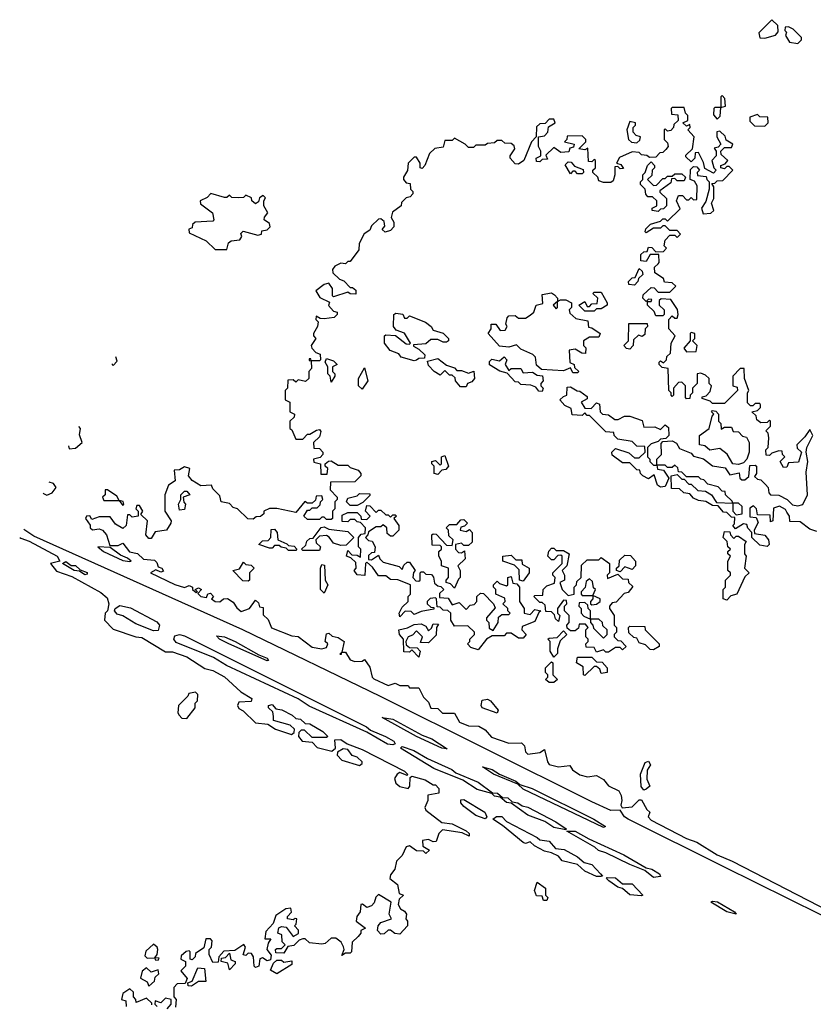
# Model space of a CAD drawing. Extents: x 2106670 to 2323771, y 35271 to 224896.
# Tile 371 of 419: x 2243010 to 2246360, y 201604 to 205760. Entities that reach past the tile are written whole.
import ezdxf

# ---------------------------------------------------------------- set-up
doc = ezdxf.new("R2010")
doc.units = 0

msp = doc.modelspace()

# ---------------------------------------------------------------- linework, layer by layer
at = {"layer": '0CON20XD'}
for points in [[(2246155, 205682), (2246200, 205695), (2246211.7, 205708.3), (2246210, 205735), (2246185, 205760), (2246130, 205705), (2246135, 205683.3), (2246155, 205682)], [(2246295, 205660), (2246310, 205675), (2246310, 205685), (2246275, 205720), (2246255, 205730), (2246241.7, 205728.3), (2246240, 205715), (2246247.5, 205707.5), (2246243, 205693), (2246260, 205665), (2246295, 205660)], [(2245955, 205340), (2245967, 205353), (2245970, 205390), (2245990, 205395), (2245987, 205427), (2245975, 205440), (2245970, 205435), (2245970, 205390), (2245945, 205390), (2245940, 205385), (2245938.3, 205358.3), (2245955, 205340)], [(2246330.7, 203850.7), (2246337.5, 203895), (2246330, 203935), (2246332.5, 203955), (2246358.8, 204005), (2246345, 204030), (2246325, 204000), (2246290, 203965), (2246291.7, 203951.7), (2246310, 203935), (2246298.3, 203891.7), (2246255, 203890), (2246248.3, 203871.7), (2246235, 203870), (2246220, 203895), (2246240, 203915), (2246230, 203925), (2246228.3, 203938.3), (2246215, 203940), (2246185, 203930), (2246175, 203920), (2246161.7, 203921.7), (2246160, 203945), (2246170, 203955), (2246172.5, 203995), (2246170, 204015), (2246160, 204025), (2246180, 204045), (2246180, 204065), (2246175, 204070), (2246165, 204060), (2246138.3, 204058.3), (2246121.7, 204071.7), (2246118.3, 204088.3), (2246100, 204105), (2246125, 204110), (2246136.7, 204123.3), (2246137.5, 204135), (2246135, 204140), (2246115, 204140), (2246105, 204130), (2246095, 204130), (2246083, 204143), (2246082.5, 204185), (2246087.5, 204195), (2246070, 204245), (2246068.3, 204288.3), (2246051.7, 204288.3), (2246020, 204255), (2246020, 204215), (2246038.3, 204208.3), (2246040, 204195), (2245985, 204140), (2245935, 204140), (2245925, 204150), (2245891.7, 204161.7), (2245891.7, 204168.3), (2245908.3, 204171.7), (2245925, 204190), (2245930, 204215), (2245920, 204225), (2245920, 204245), (2245905, 204260), (2245885, 204267.5), (2245870, 204265), (2245870, 204225), (2245850, 204205), (2245850, 204185), (2245840, 204175), (2245838.3, 204161.7), (2245825, 204160), (2245820, 204165), (2245820, 204215), (2245805, 204230), (2245791.7, 204228.3), (2245770, 204205), (2245770, 204175), (2245765, 204170), (2245760, 204175), (2245760, 204185), (2245750, 204195), (2245747.5, 204287.5), (2245721.7, 204291.7), (2245710, 204305), (2245710, 204315), (2245715, 204320), (2245728.3, 204311.7), (2245740, 204325), (2245741.7, 204338.3), (2245757, 204353), (2245760, 204395), (2245777.5, 204425), (2245750, 204455), (2245750, 204495), (2245765, 204510), (2245775, 204500), (2245785, 204500), (2245790, 204515), (2245786.4, 204536.4), (2245758.3, 204578.3), (2245718.3, 204581.7), (2245710, 204575), (2245710, 204555), (2245730, 204535), (2245730, 204515), (2245725, 204510), (2245695, 204510), (2245688.3, 204528.3), (2245660, 204555), (2245660, 204570), (2245675, 204570), (2245678.3, 204578.3), (2245665, 204580), (2245655, 204570), (2245640, 204585), (2245641.7, 204598.3), (2245675, 204630), (2245688.3, 204628.3), (2245705, 204610), (2245755, 204610), (2245780, 204635), (2245765, 204650), (2245731.7, 204651.7), (2245728.3, 204668.3), (2245691.7, 204691.7), (2245690, 204715), (2245705, 204730), (2245710, 204735), (2245708.3, 204768.3), (2245671.7, 204768.3), (2245655, 204740), (2245631.7, 204741.7), (2245631.7, 204768.3), (2245645, 204780), (2245658.3, 204781.7), (2245665, 204800), (2245678.3, 204798.3), (2245695, 204780), (2245728.3, 204781.7), (2245740, 204795), (2245730, 204805), (2245735, 204830), (2245755, 204850), (2245775, 204850), (2245785, 204840), (2245800, 204855), (2245785, 204870), (2245755, 204870), (2245735, 204890), (2245725, 204890), (2245715, 204880), (2245685, 204880), (2245655, 204860), (2245650, 204865), (2245653, 204877), (2245673, 204897), (2245715, 204910), (2245725, 204920), (2245735, 204920), (2245745, 204910), (2245798.3, 204961.7), (2245782.5, 204995), (2245791.7, 205018.3), (2245808.3, 205018.3), (2245825, 205000), (2245835, 205000), (2245845, 205010), (2245855, 205000), (2245868.3, 205001.7), (2245869.3, 205059.3), (2245858.3, 205078.3), (2245840, 205085), (2245841.7, 205128.3), (2245855, 205140), (2245868.3, 205138.3), (2245880, 205125), (2245870, 205115), (2245871.7, 205101.7), (2245908.3, 205098.3), (2245910, 205085), (2245920, 205075), (2245920, 205045), (2245907, 204993), (2245887.5, 204965), (2245895, 204940), (2245927, 204943), (2245940, 204955), (2245930, 204985), (2245940, 205005), (2245940, 205055), (2245931.7, 205068.3), (2245945, 205070), (2245955, 205080), (2245978.3, 205081.7), (2246020, 205125), (2246005, 205140), (2245995, 205140), (2245985, 205130), (2245970, 205135), (2245970, 205145), (2245988.3, 205151.7), (2246000, 205165), (2245971.7, 205191.7), (2245970, 205205), (2245985, 205220), (2246015, 205220), (2246020, 205235), (2245991.7, 205251.7), (2245988.3, 205268.3), (2245965, 205290), (2245953, 205287), (2245952.5, 205265), (2245970, 205235), (2245958.3, 205221.7), (2245941.7, 205218.3), (2245950, 205205), (2245950, 205185), (2245932.5, 205165), (2245940, 205135), (2245950, 205125), (2245938.3, 205111.7), (2245901.7, 205131.7), (2245897, 205157), (2245875, 205200), (2245861.7, 205198.3), (2245860, 205175), (2245845, 205160), (2245821.7, 205181.7), (2245821.7, 205188.3), (2245850, 205215), (2245857.5, 205265), (2245830, 205295), (2245840, 205305), (2245838.3, 205318.3), (2245825, 205310), (2245810, 205325), (2245830, 205335), (2245830, 205355), (2245820, 205365), (2245815, 205390), (2245765, 205390), (2245760, 205385), (2245761.7, 205361.7), (2245788.3, 205358.3), (2245790, 205335), (2245771.7, 205318.3), (2245770, 205305), (2245758.3, 205291.7), (2245745, 205290), (2245735, 205300), (2245730, 205295), (2245730, 205255), (2245745, 205240), (2245747.5, 205225), (2245738.3, 205211.7), (2245725, 205200), (2245711.7, 205198.3), (2245695, 205180), (2245668.3, 205178.3), (2245657, 205187), (2245635, 205190), (2245625, 205200), (2245595, 205202.5), (2245541.7, 205178.3), (2245530, 205155), (2245548.3, 205148.3), (2245558.3, 205131.7), (2245545, 205130), (2245535, 205140), (2245521.7, 205138.3), (2245522.5, 205105), (2245515, 205080), (2245505, 205072.5), (2245475, 205072.5), (2245455, 205080), (2245450, 205095), (2245430, 205115), (2245430, 205125), (2245440, 205135), (2245440, 205165), (2245435, 205170), (2245425, 205160), (2245411.7, 205161.7), (2245408.3, 205218.3), (2245395, 205210), (2245370, 205215), (2245400, 205245), (2245400, 205255), (2245385, 205270), (2245321.7, 205268.3), (2245320, 205255), (2245310, 205245), (2245350, 205235), (2245348.3, 205221.7), (2245331.7, 205218.3), (2245328.3, 205201.7), (2245295, 205200), (2245265, 205220), (2245231.7, 205188.3), (2245238.3, 205171.7), (2245215, 205170), (2245205, 205160), (2245191.7, 205161.7), (2245190, 205175), (2245210, 205185), (2245210, 205205), (2245200, 205225), (2245200, 205265), (2245225, 205270), (2245240, 205285), (2245241.7, 205308.3), (2245270, 205325), (2245265, 205340), (2245245, 205340), (2245228.3, 205321.7), (2245205, 205320), (2245191.7, 205308.3), (2245190, 205265), (2245170, 205245), (2245137.5, 205165), (2245115, 205150), (2245101.7, 205151.7), (2245080, 205175), (2245080, 205185), (2245100, 205215), (2245097, 205227), (2245085, 205237.5), (2245058.3, 205238.3), (2245045, 205250), (2245025, 205250), (2245015, 205240), (2244985, 205237.5), (2244975, 205230), (2244935, 205230), (2244925, 205220), (2244905, 205220), (2244890, 205235), (2244845, 205260), (2244835, 205250), (2244805, 205250), (2244798.3, 205221.7), (2244763, 205217), (2244740, 205195), (2244720, 205145), (2244708.3, 205131.7), (2244700, 205135), (2244700, 205155), (2244685, 205180), (2244675, 205180), (2244650, 205155), (2244647, 205123), (2244630, 205095), (2244630, 205085), (2244641.7, 205071.7), (2244658.3, 205068.3), (2244660, 205045), (2244670, 205035), (2244670, 205025), (2244658.3, 205011.7), (2244641.7, 205008.3), (2244621.7, 204988.3), (2244620, 204975), (2244583, 204947), (2244577.5, 204925), (2244590, 204905), (2244590, 204885), (2244575, 204870), (2244553, 204863), (2244540, 204875), (2244551.7, 204888.3), (2244548.3, 204908.3), (2244535, 204920), (2244525, 204917.5), (2244495, 204890), (2244488.3, 204871.7), (2244463.6, 204856.4), (2244442.5, 204815)], [(2246155, 205310), (2246170, 205325), (2246168.3, 205348.3), (2246135, 205350), (2246125, 205360), (2246091.7, 205348.3), (2246091.7, 205331.7), (2246111.7, 205311.7), (2246155, 205310)], [(2245615, 205240), (2245628.3, 205251.7), (2245630, 205265), (2245611.7, 205271.7), (2245600, 205285), (2245600, 205305), (2245610, 205315), (2245610, 205325), (2245585, 205330), (2245572.5, 205295), (2245580, 205255), (2245593, 205243), (2245615, 205240)], [(2245385, 205110), (2245365, 205110), (2245355, 205120), (2245345, 205120), (2245335, 205110), (2245313, 205147), (2245325, 205160), (2245338.3, 205158.3), (2245351.7, 205141.7), (2245388.3, 205128.3), (2245390, 205115), (2245385, 205110)], [(2245705, 204950), (2245680, 204955), (2245680, 204965), (2245700, 204975), (2245700, 204995), (2245681.7, 205011.7), (2245661.7, 205011.7), (2245653, 205023), (2245650, 205045), (2245630, 205065), (2245630, 205075), (2245640, 205085), (2245640, 205105), (2245650, 205115), (2245660, 205145), (2245675, 205160), (2245690, 205145), (2245690, 205135), (2245680, 205125), (2245678.3, 205101.7), (2245660, 205085), (2245685, 205060), (2245698.3, 205061.7), (2245725, 205090), (2245735, 205090), (2245745, 205100), (2245765, 205100), (2245775, 205110), (2245805, 205110), (2245820, 205095), (2245815, 205080), (2245785, 205080), (2245775, 205090), (2245761.7, 205088.3), (2245758.3, 205071.7), (2245711.7, 205038.3), (2245711.7, 205031.7), (2245740, 205005), (2245740, 204975), (2245728.3, 204961.7), (2245715, 204960), (2245705, 204950)], [(2243885, 204790), (2243891.7, 204818.3), (2243903, 204827), (2243939.3, 204830.7), (2243947.5, 204845), (2243943, 204857), (2243953, 204867), (2244015, 204850), (2244030, 204855), (2244031.7, 204868.3), (2244055, 204872.5), (2244067.5, 204885), (2244065, 204900), (2244042.5, 204915), (2244043, 204927), (2244057.5, 204945), (2244040, 204975), (2244040, 204995), (2244047.5, 205007.5), (2244037.5, 205017.5), (2244021.7, 205008.3), (2244018.3, 204991.7), (2244005, 204982.5), (2243990, 204995), (2243988.3, 205008.3), (2243965, 205020), (2243955, 205010), (2243935, 205007.5), (2243905, 205010), (2243895, 205020), (2243885, 205010), (2243875, 205010), (2243817, 205027), (2243800.8, 205009.2), (2243772, 204995), (2243773.3, 204983.3), (2243823.3, 204945), (2243830, 204915), (2243825, 204910), (2243750, 204905), (2243740, 204895), (2243738.3, 204881.7), (2243723.9, 204876.1), (2243725, 204860), (2243797, 204827), (2243835, 204790), (2243885, 204790)], [(2244442.5, 204815), (2244441.7, 204788.3), (2244405, 204740), (2244395, 204740), (2244385, 204730), (2244365, 204732.5), (2244340.7, 204719.3), (2244330, 204705), (2244331.7, 204691.7), (2244360, 204665), (2244378.3, 204658.3), (2244405, 204630), (2244415, 204630), (2244428.3, 204618.3), (2244428.3, 204601.7), (2244405, 204602.5), (2244395, 204610), (2244335, 204590), (2244330, 204595), (2244330, 204625), (2244315, 204647.5), (2244295, 204642.5), (2244260, 204615), (2244277, 204587), (2244318.3, 204568.3), (2244313, 204553), (2244335, 204530), (2244350, 204525), (2244350, 204515), (2244337, 204503), (2244295, 204497.5), (2244278.3, 204498.3), (2244261.7, 204508.3), (2244260, 204495), (2244270, 204485), (2244267.5, 204465), (2244250, 204435), (2244250, 204425), (2244260, 204415), (2244240, 204385), (2244243, 204373), (2244260, 204355), (2244278.3, 204348.3), (2244280, 204325), (2244275, 204320), (2244240, 204320), (2244238.3, 204328.3), (2244231.7, 204328.3), (2244231.7, 204321.7), (2244240, 204320), (2244241.7, 204288.3), (2244230, 204275), (2244230, 204245), (2244217, 204233), (2244185, 204240), (2244175, 204230), (2244165, 204240), (2244141.7, 204238.3), (2244140, 204205), (2244130, 204195), (2244130, 204155), (2244150, 204145), (2244150, 204105), (2244170, 204095), (2244168.3, 204081.7), (2244150, 204065), (2244150, 204035), (2244158.3, 204028.3), (2244175, 203990), (2244205, 203990), (2244225, 204010), (2244235, 204010), (2244263, 204027), (2244275, 204030), (2244281.7, 204021.7), (2244275, 204000), (2244250, 203975), (2244251.7, 203951.7), (2244275, 203950), (2244290, 203935), (2244290, 203925), (2244278.3, 203911.7), (2244250, 203905), (2244251.7, 203891.7), (2244280, 203885), (2244281.7, 203841.7), (2244308.3, 203841.7), (2244310, 203865), (2244300, 203875), (2244300, 203885), (2244313, 203897), (2244325, 203897.5), (2244355, 203880), (2244395, 203880), (2244405, 203870), (2244438.3, 203858.3), (2244450, 203845), (2244450, 203835), (2244425, 203810), (2244321.7, 203808.3), (2244320, 203775), (2244350, 203745), (2244350, 203735), (2244340, 203725), (2244340, 203695), (2244330, 203685), (2244330, 203655), (2244325, 203650), (2244305, 203650), (2244295, 203660), (2244285, 203660), (2244275, 203650), (2244225, 203650), (2244210, 203665), (2244225, 203690), (2244235, 203690), (2244245, 203700), (2244265, 203700), (2244278.3, 203711.7), (2244280, 203725), (2244290, 203735), (2244285, 203750), (2244261.7, 203748.3), (2244258.3, 203731.7), (2244245, 203720), (2244225, 203720), (2244213, 203727), (2244175, 203680), (2244095, 203697.5), (2244065, 203697.5), (2244040, 203685), (2244040, 203675), (2244027, 203663), (2244008.3, 203661.7), (2243995, 203652.5), (2243973, 203653), (2243930, 203695), (2243911.7, 203701.7), (2243895, 203717.5), (2243860, 203725), (2243855, 203750), (2243825, 203780), (2243820, 203795), (2243775, 203792.5), (2243737.5, 203815), (2243722.5, 203835), (2243727.5, 203865), (2243705, 203872.5), (2243685, 203860), (2243661.7, 203858.3), (2243666, 203814), (2243637.5, 203795), (2243622.5, 203755), (2243622.5, 203685), (2243650, 203645), (2243647.5, 203635), (2243630, 203605), (2243581.7, 203598.3), (2243565, 203570), (2243555, 203570), (2243542.5, 203585), (2243550, 203645), (2243521.7, 203671.7), (2243530, 203685), (2243515, 203710), (2243505, 203710), (2243500, 203695), (2243510, 203685), (2243510, 203665), (2243485, 203660), (2243475, 203670), (2243465, 203670), (2243460, 203625), (2243445, 203612.5), (2243415, 203631.2), (2243391.7, 203661.7), (2243345, 203661.2), (2243315, 203650), (2243306.1, 203666.1), (2243292.5, 203665), (2243287.5, 203655), (2243306.7, 203626.7), (2243307.5, 203615), (2243317, 203607), (2243345, 203611.2), (2243360, 203605), (2243376.7, 203585), (2243390, 203540), (2243425, 203540), (2243445, 203550), (2243473.3, 203513.3), (2243507, 203507), (2243533.1, 203483.1), (2243578.3, 203478.3), (2243588.8, 203468.8), (2243595, 203450), (2243610, 203445), (2243617, 203433), (2243605, 203427.5), (2243585, 203437.5), (2243562.5, 203425), (2243665, 203376.2), (2243705, 203363.8), (2243725, 203372.5), (2243740, 203365), (2243740, 203355), (2243755, 203342.5), (2243760, 203345), (2243750, 203355), (2243765, 203362.5), (2243777.5, 203355), (2243761.7, 203338.3), (2243774, 203325), (2243798.8, 203321.2), (2243803.8, 203336.2), (2243815, 203340), (2243827.5, 203325), (2243820, 203315), (2243835, 203303.8), (2243855, 203302.5), (2243870, 203315), (2243887, 203317), (2243911.7, 203301.7), (2243927, 203277), (2243945, 203262.5), (2243980, 203275), (2244005, 203310), (2244018.3, 203298.3), (2244021.7, 203281.7), (2244038.3, 203278.3), (2244038.3, 203248.3), (2244058.3, 203228.3), (2244072.7, 203192.7), (2244159.2, 203159.2), (2244186, 203156), (2244245, 203112), (2244285, 203104), (2244305, 203110), (2244310, 203125), (2244300, 203135), (2244305, 203167.5), (2244315, 203170), (2244328.3, 203158.3), (2244355, 203152.5), (2244380, 203135), (2244370, 203090), (2244361.7, 203081.7), (2244368.3, 203081.7), (2244370, 203090), (2244385, 203090), (2244405, 203057.5), (2244425, 203051.2), (2244455, 203052.5), (2244465, 203060), (2244487.7, 203027.7), (2244497.5, 202985), (2244505, 202977.5), (2244565, 202950), (2244595, 202960), (2244615, 202950), (2244650, 202950), (2244655, 202940), (2244695, 202940), (2244715, 202900), (2244735, 202880), (2244745, 202854), (2244775, 202852.5), (2244795, 202833.3), (2244845, 202832.5), (2244866.7, 202795), (2244905, 202780), (2244948, 202778), (2244975, 202762.5), (2245002.3, 202732.3), (2245075, 202706.7), (2245128, 202708), (2245141.2, 202695), (2245145, 202670), (2245155, 202660), (2245205, 202667.5), (2245225, 202680), (2245237.5, 202627.5), (2245245, 202616.7), (2245257, 202613), (2245285, 202606), (2245332.5, 202612.5), (2245344.1, 202594.1), (2245375, 202573.3), (2245406.4, 202563.6), (2245445, 202570), (2245475, 202552.5), (2245495.9, 202525.9), (2245538.8, 202505), (2245548.8, 202485), (2245552.5, 202465), (2245547.5, 202445), (2245553, 202433), (2245595, 202437.5), (2245625, 202467.5), (2245635, 202467.5), (2245656.7, 202426.7), (2245670, 202415), (2245662.5, 202395), (2245675, 202381.2), (2245825, 202304.2), (2245868.3, 202288.3), (2245954.5, 202234.5), (2246017.9, 202207.9), (2246473.4, 201973.4)], [(2245605, 204640), (2245581.7, 204641.7), (2245580, 204655), (2245595, 204670), (2245608.3, 204671.7), (2245625, 204710), (2245638.3, 204698.3), (2245640, 204685), (2245621.7, 204668.3), (2245620, 204655), (2245605, 204640)], [(2245365, 204270), (2245345, 204270), (2245335, 204290), (2245305, 204277.5), (2245213, 204283), (2245191.7, 204301.7), (2245187.5, 204335), (2245176.4, 204346.4), (2245125, 204370), (2245107, 204387), (2245075, 204377.5), (2245035, 204382.5), (2244987.5, 204435), (2245000, 204455), (2245000, 204475), (2245020, 204475), (2245038.3, 204448.3), (2245060, 204450), (2245067.5, 204465), (2245062.5, 204475), (2245068.3, 204501.7), (2245075, 204510), (2245101.7, 204511.7), (2245115, 204500), (2245145, 204500), (2245165, 204512.5), (2245180, 204525), (2245190, 204555), (2245218.3, 204561.7), (2245215, 204600), (2245255, 204607.5), (2245268.3, 204598.3), (2245280, 204585), (2245280, 204570), (2245262.5, 204555), (2245275, 204540), (2245280, 204545), (2245280, 204570), (2245292.5, 204577.5), (2245315, 204577.5), (2245340, 204565), (2245340, 204545), (2245330, 204535), (2245331.7, 204521.7), (2245358.3, 204498.3), (2245408.3, 204488.3), (2245411.7, 204461.7), (2245425, 204460), (2245460, 204435), (2245455, 204420), (2245415, 204420), (2245390, 204405), (2245390, 204385), (2245400, 204375), (2245398.3, 204351.7), (2245383, 204353), (2245355, 204370), (2245330, 204365), (2245333, 204313), (2245350, 204305), (2245351.7, 204291.7), (2245370, 204275), (2245365, 204270)], [(2245435, 204530), (2245395, 204530), (2245370, 204555), (2245395, 204570), (2245405, 204550), (2245415, 204550), (2245425, 204560), (2245448.3, 204561.7), (2245450, 204585), (2245430, 204605), (2245435, 204610), (2245465, 204610), (2245490, 204565), (2245490, 204555), (2245465, 204540), (2245445, 204540), (2245435, 204530)], [(2244675, 204320), (2244620, 204335), (2244610, 204350), (2244573.6, 204363.6), (2244550, 204395), (2244550, 204425), (2244555, 204430), (2244597, 204427), (2244641.7, 204391.7), (2244655, 204390), (2244660, 204395), (2244635, 204437.5), (2244599.3, 204449.3), (2244587.5, 204465), (2244590, 204515), (2244598.3, 204521.7), (2244627, 204517), (2244635, 204500), (2244645, 204500), (2244655, 204510), (2244723.6, 204483.6), (2244747.5, 204465), (2244755, 204450), (2244797, 204437), (2244820, 204415), (2244820, 204405), (2244811.7, 204398.3), (2244798.3, 204398.3), (2244775, 204410), (2244745, 204410), (2244725, 204392.5), (2244671.7, 204388.3), (2244671.7, 204381.7), (2244695, 204370), (2244720, 204345), (2244718.3, 204331.7), (2244695, 204330), (2244685, 204322.5), (2244675, 204320)], [(2245585, 204370), (2245571.7, 204371.7), (2245560, 204385), (2245580, 204405), (2245581.7, 204478.3), (2245658.3, 204478.3), (2245660, 204465), (2245650, 204455), (2245648.3, 204431.7), (2245637.5, 204422.5), (2245621.7, 204428.3), (2245601.7, 204408.3), (2245600, 204385), (2245585, 204370)], [(2245825, 204357.5), (2245865, 204360), (2245870, 204385), (2245850, 204405), (2245860, 204415), (2245860, 204435), (2245845, 204440), (2245840, 204435), (2245840, 204405), (2245813.6, 204373.6), (2245825, 204357.5)], [(2243400.4, 204307.9), (2243400, 204305), (2243405, 204300), (2243421.7, 204318.3), (2243415.9, 204337.1)], [(2244325, 204230), (2244320, 204255), (2244310, 204265), (2244310, 204295), (2244300, 204315), (2244305, 204330), (2244335, 204320), (2244350, 204305), (2244330, 204295), (2244330, 204275), (2244340, 204265), (2244340, 204255), (2244325, 204230)], [(2244895, 204210), (2244870.7, 204210.7), (2244850, 204235), (2244848.3, 204248.3), (2244835, 204260), (2244825, 204260), (2244805, 204280), (2244785, 204260), (2244760, 204275), (2244735, 204300), (2244731.7, 204318.3), (2244775, 204330), (2244811.7, 204301.7), (2244845, 204290), (2244855, 204280), (2244875, 204280), (2244905, 204267.5), (2244927, 204277), (2244930, 204245), (2244918.3, 204231.7), (2244900, 204225), (2244895, 204210)], [(2245215, 204190), (2245201.7, 204191.7), (2245188.3, 204208.3), (2245167, 204217), (2245125, 204220), (2245115, 204230), (2245101.7, 204231.7), (2245068.3, 204268.3), (2245036.4, 204276.4), (2244993.6, 204303.6), (2244992.5, 204317.5), (2245002.5, 204327.5), (2245035, 204320), (2245055, 204336.7), (2245066.7, 204325), (2245060, 204305), (2245075, 204280), (2245085, 204287.5), (2245125, 204287.5), (2245135, 204270), (2245175, 204272.5), (2245195, 204260), (2245216.7, 204256.7), (2245220, 204235), (2245210, 204225), (2245210, 204215), (2245220, 204205), (2245215, 204190)], [(2244455, 204200), (2244440, 204215), (2244440, 204245), (2244465, 204290), (2244480, 204235), (2244455, 204200)], [(2245715, 203787.5), (2245702.5, 203795), (2245688.3, 203838.3), (2245665, 203822.5), (2245640, 203835), (2245630, 203845), (2245628.3, 203858.3), (2245615, 203860), (2245585, 203890), (2245555, 203890), (2245511.7, 203921.7), (2245510, 203935), (2245525, 203950), (2245581.7, 203931.7), (2245605, 203910), (2245625, 203910), (2245650, 203935), (2245648.3, 203958.3), (2245615, 203960), (2245595, 203980), (2245535, 203990), (2245520, 204005), (2245518.3, 204018.3), (2245485, 204020), (2245415, 204090), (2245405, 204090), (2245395, 204100), (2245385, 204090), (2245341.7, 204091.7), (2245338.3, 204118.3), (2245311.7, 204131.7), (2245290, 204155), (2245305, 204170), (2245320, 204175), (2245321.7, 204208.3), (2245335, 204210), (2245363, 204193), (2245375, 204192.5), (2245405, 204170), (2245405, 204160), (2245380, 204145), (2245395, 204120), (2245421.7, 204118.3), (2245445, 204143.3), (2245457.7, 204137.7), (2245460, 204105), (2245470, 204095), (2245495, 204092.5), (2245523, 204073), (2245537, 204073), (2245563.6, 204086.4), (2245585, 204086.7), (2245638.3, 204068.3), (2245645, 204040), (2245691.7, 204041.7), (2245715, 204030), (2245735, 204050), (2245748.3, 204038.3), (2245750, 204005), (2245738.3, 203991.7), (2245715, 203990), (2245705, 203980), (2245675, 203970), (2245660, 203955), (2245660, 203915), (2245670, 203905), (2245670, 203895), (2245685, 203880), (2245700, 203880), (2245702.5, 203862.5), (2245728.3, 203858.3), (2245750, 203825), (2245735, 203790), (2245715, 203787.5)], [(2246045, 203882.5), (2246020, 203885), (2245996.4, 203926.4), (2245965, 203950), (2245923.6, 203943.6), (2245901.7, 203961.7), (2245880, 203965), (2245880, 204005), (2245920, 204035), (2245933, 204087), (2245940, 204095), (2245930, 204105), (2245935, 204110), (2245948.3, 204108.3), (2245960, 204095), (2245960, 204065), (2245970, 204055), (2245971.7, 204031.7), (2245985, 204040), (2246015, 204040), (2246021.7, 204021.7), (2246045, 204020), (2246061.7, 204001.7), (2246078.3, 203998.3), (2246090, 203975), (2246090, 203935), (2246080, 203905), (2246065, 203890), (2246045, 203882.5)], [(2243216, 203961.7), (2243219.3, 203949.3), (2243245, 203950.8), (2243274.2, 203975), (2243262.5, 204007.5), (2243266, 204035), (2243259, 204042.4)], [(2246375, 203600), (2246345, 203610), (2246305, 203640), (2246261.7, 203641.7), (2246260, 203665), (2246248.3, 203681.7), (2246243, 203693), (2246217, 203707), (2246191.7, 203698.3), (2246190, 203645), (2246180, 203640), (2246178.3, 203668.3), (2246125, 203670), (2246120, 203695), (2246108.3, 203708.3), (2246091.7, 203698.3), (2246091.7, 203661.7), (2246118.3, 203658.3), (2246127.5, 203637.5), (2246110, 203605), (2246111.7, 203591.7), (2246155, 203583.8), (2246171.2, 203565), (2246173.3, 203545), (2246165, 203536.7), (2246135, 203542.5), (2246100, 203575), (2246100, 203595), (2246083.9, 203613.9), (2246080, 203630), (2246065, 203632.5), (2246031.7, 203611.7), (2246020, 203625), (2246027.5, 203632.5), (2246028.3, 203658.3), (2246015, 203660), (2245995, 203680), (2245981.7, 203681.7), (2245958.3, 203708.3), (2245935, 203710), (2245907, 203727), (2245875, 203730), (2245855, 203740), (2245838.3, 203758.3), (2245813, 203763), (2245795, 203780), (2245761.7, 203781.7), (2245760, 203835), (2245785, 203840), (2245805, 203820), (2245815, 203820), (2245835, 203800), (2245845, 203800), (2245873, 203773), (2245905, 203770), (2245930, 203755), (2245951.7, 203721.7), (2246020, 203720), (2246020, 203685), (2246035, 203670), (2246060, 203675), (2246060, 203705), (2246045, 203720), (2246020, 203720), (2246018.3, 203728.3), (2245990, 203755), (2245988.3, 203768.3), (2245975, 203770), (2245958.3, 203788.3), (2245915, 203800), (2245898.3, 203818.3), (2245885, 203820), (2245875, 203830), (2245825, 203830), (2245805, 203850), (2245791.7, 203851.7), (2245788.3, 203868.3), (2245775, 203880), (2245765, 203870), (2245745, 203870), (2245735, 203880), (2245700, 203880), (2245700, 203905), (2245720, 203925), (2245718.3, 203971.7), (2245725, 203980), (2245765, 203982.5), (2245783, 203973), (2245795, 203950), (2245845, 203930), (2245855, 203917.5), (2245896.7, 203906.7), (2245935, 203877.5), (2245988.3, 203868.3), (2246008.3, 203838.3), (2246047, 203847), (2246050, 203825), (2246058.3, 203818.3), (2246071.7, 203818.3), (2246088.3, 203831.7), (2246091.7, 203878.3), (2246115, 203880), (2246120, 203875), (2246120, 203845), (2246111.7, 203831.7), (2246125, 203820), (2246138.3, 203818.3), (2246158.3, 203798.3), (2246170, 203785), (2246173, 203763), (2246180, 203755), (2246215, 203752.5), (2246250, 203735), (2246273, 203713), (2246295, 203707.5), (2246316.4, 203713.6), (2246336.2, 203755), (2246330.7, 203850.7)], [(2244775, 203840), (2244760, 203845), (2244760, 203875), (2244750, 203885), (2244750, 203895), (2244765, 203900), (2244785, 203880), (2244790, 203885), (2244790, 203915), (2244805, 203920), (2244820, 203875), (2244808.3, 203861.7), (2244791.7, 203858.3), (2244775, 203840)], [(2243109.4, 203761.7), (2243110, 203760), (2243125, 203753.8), (2243147.3, 203762.7), (2243163.3, 203785), (2243152, 203802), (2243133.8, 203807.4)], [(2243445, 203710), (2243450, 203715), (2243446.4, 203726.4), (2243430, 203730), (2243419.3, 203749.3), (2243380, 203775), (2243370, 203775), (2243370, 203755), (2243360, 203745), (2243365, 203730), (2243430, 203730), (2243445, 203710)], [(2243685, 203690), (2243680, 203715), (2243690, 203735), (2243690, 203755), (2243705, 203770), (2243715, 203770), (2243727.5, 203755), (2243700, 203745), (2243703, 203723), (2243710, 203715), (2243705, 203692.5), (2243685, 203690)], [(2244435, 203710), (2244405, 203710), (2244390, 203725), (2244395, 203740), (2244435, 203750), (2244445, 203760), (2244488.3, 203758.3), (2244488.3, 203751.7), (2244458.3, 203721.7), (2244435, 203710)], [(2244945, 203100), (2244915, 203110), (2244900, 203125), (2244910, 203135), (2244910, 203145), (2244930, 203165), (2244930, 203175), (2244901.7, 203201.7), (2244845, 203200), (2244830, 203225), (2244830, 203255), (2244817, 203267), (2244798.3, 203268.3), (2244785, 203280), (2244771.7, 203281.7), (2244770, 203315), (2244765, 203320), (2244743, 203317), (2244730, 203305), (2244730, 203295), (2244745, 203280), (2244758.3, 203278.3), (2244757.5, 203272.5), (2244705, 203262.5), (2244675, 203250), (2244662.5, 203262.5), (2244637, 203263), (2244615, 203240), (2244612.5, 203255), (2244625, 203280), (2244650, 203305), (2244650, 203325), (2244660, 203335), (2244660, 203375), (2244606.4, 203396.4), (2244575, 203397.5), (2244555, 203412.5), (2244525, 203412.5), (2244499.3, 203449.3), (2244475, 203470), (2244470, 203465), (2244466.4, 203413.6), (2244435, 203417.5), (2244422.5, 203435), (2244430, 203445), (2244428.3, 203468.3), (2244408.3, 203488.3), (2244390, 203495), (2244395, 203520), (2244411.7, 203501.7), (2244435, 203500), (2244448.3, 203491.7), (2244450, 203525), (2244440, 203535), (2244440, 203575), (2244451.7, 203588.3), (2244468.3, 203591.7), (2244470, 203615), (2244448.3, 203638.3), (2244435, 203640), (2244425, 203650), (2244405, 203650), (2244395, 203640), (2244371.7, 203641.7), (2244371.7, 203668.3), (2244395, 203680), (2244435, 203680), (2244450, 203665), (2244451.7, 203651.7), (2244475, 203650), (2244490, 203665), (2244470, 203685), (2244475, 203710), (2244488.3, 203708.3), (2244515, 203680), (2244525, 203690), (2244535, 203690), (2244555, 203670), (2244565, 203670), (2244575, 203660), (2244585, 203670), (2244595, 203670), (2244600, 203665), (2244590, 203655), (2244610, 203625), (2244610, 203605), (2244585, 203580), (2244575, 203580), (2244561.7, 203591.7), (2244560, 203615), (2244545, 203627.5), (2244535, 203620), (2244515, 203620), (2244481.7, 203598.3), (2244480, 203585), (2244470, 203575), (2244481.7, 203561.7), (2244498.3, 203558.3), (2244510, 203535), (2244508.3, 203511.7), (2244495, 203510), (2244481.7, 203498.3), (2244481.7, 203481.7), (2244495, 203480), (2244525, 203500), (2244530, 203485), (2244545, 203470), (2244611.7, 203451.7), (2244625, 203440), (2244631.7, 203458.3), (2244645, 203470), (2244655, 203470), (2244680, 203435), (2244673, 203427), (2244670, 203405), (2244681.7, 203391.7), (2244695, 203390), (2244700, 203395), (2244700, 203425), (2244705, 203430), (2244715, 203430), (2244725, 203420), (2244748.3, 203418.3), (2244757, 203407), (2244761.7, 203381.7), (2244775, 203370), (2244788.3, 203368.3), (2244800, 203355), (2244781.7, 203338.3), (2244781.7, 203321.7), (2244818.3, 203318.3), (2244835, 203290), (2244865, 203300), (2244890, 203275), (2244895, 203270), (2244911.7, 203288.3), (2244928.3, 203291.7), (2244940, 203305), (2244940, 203325), (2244955, 203340), (2244968.3, 203338.3), (2245010, 203295), (2245017, 203277), (2244980, 203235), (2244980, 203225), (2244990, 203215), (2244991.7, 203191.7), (2245008.3, 203181.7), (2245030, 203215), (2245031.7, 203238.3), (2245045, 203250), (2245075, 203250), (2245080, 203255), (2245070, 203265), (2245070, 203275), (2245050, 203295), (2245060, 203305), (2245058.3, 203318.3), (2245020, 203335), (2245020, 203355), (2245010, 203365), (2245010, 203375), (2245025, 203390), (2245035, 203380), (2245065, 203370), (2245070, 203375), (2245070, 203405), (2245085, 203410), (2245091.7, 203381.7), (2245108.3, 203378.3), (2245120, 203365), (2245120, 203305), (2245140, 203275), (2245140, 203255), (2245165, 203250), (2245185, 203270), (2245210, 203265), (2245201.7, 203258.3), (2245185, 203220), (2245131.7, 203198.3), (2245130, 203185), (2245147.5, 203165), (2245135, 203150), (2245115, 203150), (2245085, 203170), (2245065, 203170), (2245055, 203160), (2245005, 203160), (2244980, 203145), (2244945, 203100)], [(2244845, 203360), (2244828.3, 203378.3), (2244810, 203385), (2244810, 203395), (2244820, 203405), (2244820, 203445), (2244790, 203455), (2244790, 203475), (2244780, 203495), (2244780, 203515), (2244790, 203525), (2244790, 203535), (2244785, 203540), (2244751.7, 203541.7), (2244750, 203585), (2244755, 203590), (2244768.3, 203588.3), (2244811.7, 203541.7), (2244835, 203540), (2244840, 203565), (2244821.7, 203581.7), (2244820, 203605), (2244810, 203615), (2244825, 203630), (2244855, 203630), (2244871.7, 203648.3), (2244885, 203650), (2244900, 203635), (2244888.3, 203621.7), (2244871.7, 203618.3), (2244870, 203605), (2244895, 203600), (2244908.3, 203608.3), (2244920, 203595), (2244920, 203555), (2244905, 203540), (2244885, 203540), (2244875, 203550), (2244850, 203545), (2244850, 203525), (2244861.7, 203511.7), (2244875, 203510), (2244888.3, 203518.3), (2244890, 203485), (2244860, 203455), (2244870, 203435), (2244870, 203405), (2244861.7, 203398.3), (2244845, 203360)], [(2247074.7, 201644.7), (2245982.5, 202185), (2245578, 202385), (2245562.9, 202395), (2245545, 202423.3), (2245505, 202421.5), (2245425, 202458.2), (2244532.8, 202902.8), (2243952.5, 203185), (2243069.7, 203579.7), (2243027.5, 203607.9)], [(2244175, 203520), (2244145, 203520), (2244135, 203530), (2244113, 203533), (2244105, 203540), (2244085, 203540), (2244075, 203530), (2244065, 203530), (2244020, 203545), (2244035, 203560), (2244058.3, 203561.7), (2244070, 203575), (2244071.7, 203608.3), (2244085, 203610), (2244097.5, 203595), (2244100, 203565), (2244138.3, 203548.3), (2244145, 203540), (2244168.3, 203538.3), (2244180, 203525), (2244175, 203520)], [(2244275, 203520), (2244205, 203520), (2244200, 203525), (2244218.3, 203541.7), (2244221.7, 203558.3), (2244235, 203570), (2244248.3, 203571.7), (2244283, 203617), (2244295, 203620), (2244315, 203610), (2244395, 203600), (2244420, 203575), (2244388.3, 203541.7), (2244365, 203540), (2244335, 203550), (2244316.4, 203576.4), (2244305, 203582.5), (2244275, 203580), (2244260, 203565), (2244261.7, 203551.7), (2244280, 203535), (2244275, 203520)], [(2245995, 203310), (2245980, 203315), (2245980, 203355), (2245990, 203365), (2245990, 203395), (2246010, 203415), (2246010, 203425), (2246000, 203435), (2246000, 203475), (2246010, 203495), (2246000, 203505), (2246000, 203515), (2246010, 203525), (2246000, 203535), (2245997, 203557), (2245980, 203575), (2245985, 203600), (2246008.3, 203598.3), (2246010, 203585), (2246025, 203570), (2246035, 203580), (2246045, 203580), (2246077, 203557), (2246070, 203545), (2246070, 203505), (2246076.7, 203495), (2246070, 203445), (2246090, 203425), (2246071.7, 203408.3), (2246037.5, 203335), (2246011.7, 203328.3), (2245995, 203310)], [(2243009.8, 203574.7), (2243015, 203571.2), (2243049.5, 203559.5), (2243167.5, 203495), (2243180, 203475), (2243140, 203465), (2243165, 203432.5), (2243230, 203410), (2243352.2, 203342.2), (2243379.7, 203319.7), (2243386.7, 203295), (2243380, 203265), (2243370, 203255), (2243367.5, 203225), (2243405, 203187.5), (2243500, 203155), (2243525, 203152.5), (2243625, 203092.5), (2243655, 203092.5), (2243715, 203071.2), (2243791.7, 203021.7), (2243825, 203013.3), (2243875, 202986.7), (2243943.6, 202923.6), (2243990, 202895), (2243987.5, 202882.5), (2243935, 202880), (2243930, 202865), (2243935, 202852.5), (2243953, 202843), (2244005, 202792.5), (2244057, 202787), (2244090, 202765), (2244157, 202743), (2244168.3, 202751.7), (2244170, 202765), (2244151.7, 202781.7), (2244081.7, 202801.7), (2244081.7, 202818.3), (2244078.3, 202838.3), (2244060, 202855), (2244060, 202865), (2244075, 202870), (2244091.7, 202851.7), (2244117, 202847), (2244160, 202825), (2244175, 202810), (2244195, 202807.5), (2244215, 202790), (2244235, 202787.5), (2244290, 202755), (2244310, 202735), (2244305, 202730), (2244245, 202730), (2244211.7, 202761.7), (2244198.3, 202761.7), (2244188.3, 202751.7), (2244187.5, 202735), (2244202.5, 202715), (2244245, 202710), (2244265, 202687.5), (2244327, 202673), (2244342.5, 202685), (2244340, 202720), (2244365, 202722.5), (2244393, 202703), (2244455, 202680), (2244635, 202587.5), (2244647.5, 202575), (2244645, 202570), (2244615, 202582.5), (2244603.8, 202576.2), (2244592.7, 202557.3), (2244597.1, 202537.1), (2244615, 202523.3), (2244650, 202515), (2244657.5, 202525), (2244658.3, 202561.7), (2244665, 202567.5), (2244721.7, 202551.7), (2244755, 202530), (2244765, 202530), (2244780, 202515), (2244780, 202495), (2244733, 202487), (2244733.3, 202465), (2244720, 202435), (2244723.9, 202423.9), (2244792, 202372), (2244835, 202366), (2244895, 202336.7), (2244906.7, 202325), (2244906.7, 202313.3), (2244877.5, 202327.5), (2244795, 202340), (2244780, 202325), (2244768.3, 202291.7), (2244755, 202290), (2244735, 202300), (2244710, 202295), (2244711.7, 202271.7), (2244740, 202255), (2244725, 202240), (2244715, 202250), (2244685, 202252.5), (2244655, 202272.5), (2244641.7, 202268.3), (2244625, 202232.5), (2244601.2, 202208.8), (2244593.3, 202175), (2244575, 202150), (2244572.5, 202135)], [(2243475, 203472.5), (2243480, 203475), (2243465, 203487.5), (2243435, 203500), (2243391.7, 203531.7), (2243340, 203535), (2243363.3, 203515), (2243445, 203476.7), (2243475, 203472.5)], [(2245495, 203090), (2245485, 203090), (2245475, 203100), (2245445, 203090), (2245435, 203110), (2245401.7, 203111.7), (2245400, 203125), (2245410, 203135), (2245410, 203145), (2245400, 203155), (2245400, 203185), (2245410, 203195), (2245398.3, 203208.3), (2245371.7, 203208.3), (2245368.3, 203191.7), (2245355, 203180), (2245335, 203180), (2245321.7, 203191.7), (2245320, 203205), (2245330, 203215), (2245330, 203245), (2245310, 203265), (2245310, 203285), (2245320, 203295), (2245318.3, 203308.3), (2245305, 203310), (2245280, 203275), (2245280, 203255), (2245290, 203245), (2245285, 203220), (2245271.7, 203231.7), (2245268.3, 203248.3), (2245255, 203260), (2245231.7, 203261.7), (2245228.3, 203288.3), (2245215, 203300), (2245205, 203300), (2245180, 203325), (2245185, 203330), (2245218.3, 203331.7), (2245220, 203355), (2245235, 203370), (2245268.3, 203381.7), (2245270, 203405), (2245260, 203415), (2245260, 203425), (2245300, 203465), (2245300, 203495), (2245295, 203500), (2245281.7, 203498.3), (2245265, 203480), (2245255, 203480), (2245240, 203495), (2245243, 203517), (2245255, 203530), (2245265, 203530), (2245275, 203520), (2245305, 203520), (2245330, 203505), (2245320, 203455), (2245300, 203435), (2245310, 203415), (2245310, 203395), (2245290, 203385), (2245300, 203355), (2245325, 203330), (2245350, 203335), (2245350, 203365), (2245360, 203375), (2245361.7, 203388.3), (2245380, 203405), (2245381.7, 203458.3), (2245405, 203480), (2245455, 203480), (2245465, 203490), (2245500, 203465), (2245500, 203425), (2245490, 203415), (2245491.7, 203401.7), (2245535, 203420), (2245555, 203400), (2245578.3, 203398.3), (2245580, 203385), (2245598.3, 203368.3), (2245578.3, 203341.7), (2245561.7, 203338.3), (2245528.3, 203301.7), (2245511.7, 203298.3), (2245500, 203285), (2245500, 203275), (2245520, 203245), (2245520, 203205), (2245530, 203195), (2245530, 203175), (2245520, 203165), (2245520, 203155), (2245535, 203140), (2245548.3, 203138.3), (2245570, 203115), (2245555, 203100), (2245545, 203110), (2245525, 203110), (2245495, 203090)], [(2243285, 203417.5), (2243261.7, 203431.7), (2243240, 203435), (2243190, 203465), (2243205, 203472.5), (2243226.7, 203456.7), (2243245.8, 203455.8), (2243265, 203437.5), (2243295, 203426.7), (2243295, 203420), (2243285, 203417.5)], [(2245135, 203390), (2245120, 203395), (2245118.3, 203438.3), (2245098.3, 203458.3), (2245050, 203475), (2245050, 203495), (2245085, 203500), (2245105, 203480), (2245130, 203480), (2245131.7, 203461.7), (2245160, 203445), (2245160, 203425), (2245135, 203390)], [(2245545, 203430), (2245530, 203435), (2245530, 203445), (2245540, 203455), (2245541.7, 203478.3), (2245565, 203500), (2245588.3, 203498.3), (2245610, 203475), (2245610, 203455), (2245595, 203440), (2245565, 203450), (2245545, 203430)], [(2243975, 203390), (2243951.7, 203391.7), (2243910, 203435), (2243938.3, 203441.7), (2243955, 203470), (2243965, 203460), (2243987, 203457), (2244000, 203445), (2243980, 203425), (2243980, 203395), (2243975, 203390)], [(2244295, 203340), (2244280, 203355), (2244280, 203445), (2244285, 203460), (2244297, 203457), (2244300, 203395), (2244310, 203375), (2244295, 203340)], [(2245425, 203290), (2245445, 203292.5), (2245460, 203305), (2245460, 203315), (2245430, 203330), (2245440, 203355), (2245432.5, 203362.5), (2245428.3, 203388.3), (2245415, 203400), (2245401.7, 203388.3), (2245397, 203363), (2245380, 203345), (2245380, 203335), (2245385, 203330), (2245430, 203330), (2245430, 203315), (2245420, 203305), (2245420, 203295), (2245425, 203290)], [(2243575, 203180), (2243500, 203210), (2243445, 203243.8), (2243421.2, 203251.2), (2243410, 203265), (2243413.3, 203275), (2243432.9, 203287.1), (2243477.2, 203277.2), (2243588.5, 203218.5), (2243600, 203205), (2243595, 203181.2), (2243575, 203180)], [(2245475, 203150), (2245490, 203165), (2245490, 203185), (2245471.7, 203201.7), (2245470, 203215), (2245455, 203230), (2245420, 203230), (2245420, 203265), (2245410, 203275), (2245408.3, 203288.3), (2245395, 203300), (2245371.7, 203298.3), (2245370, 203285), (2245380, 203275), (2245380, 203255), (2245391.7, 203241.7), (2245420, 203230), (2245420, 203215), (2245430, 203205), (2245431.7, 203191.7), (2245475, 203150)], [(2244695, 203070), (2244665, 203100), (2244655, 203090), (2244631.7, 203091.7), (2244630, 203145), (2244613.3, 203165), (2244610, 203185), (2244647, 203193), (2244675, 203207.5), (2244705, 203210), (2244725, 203200), (2244735, 203180), (2244748.3, 203191.7), (2244755, 203210), (2244778.3, 203208.3), (2244770, 203195), (2244768.3, 203161.7), (2244735, 203130), (2244701.7, 203131.7), (2244710, 203155), (2244685, 203180), (2244668.3, 203161.7), (2244650, 203155), (2244640, 203135), (2244641.7, 203121.7), (2244655, 203110), (2244688.3, 203108.3), (2244700, 203095), (2244695, 203070)], [(2245685, 203100), (2245671.7, 203101.7), (2245651.7, 203121.7), (2245625, 203130), (2245615, 203150), (2245603, 203153), (2245581.7, 203171.7), (2245580, 203195), (2245585, 203200), (2245648.3, 203198.3), (2245650, 203185), (2245710, 203125), (2245710, 203115), (2245685, 203100)], [(2244585, 202699.2), (2244562.8, 202702.8), (2244475, 202752.5), (2244232, 202862), (2244185, 202892.9), (2243883.5, 203033.5), (2243827.6, 203067.6), (2243671.1, 203131.1), (2243660, 203145), (2243665, 203159.2), (2243685, 203164.4), (2243705, 203159.4), (2244195, 202914.2), (2244473.8, 202775), (2244491.1, 202761.1), (2244553.8, 202735), (2244590, 202715), (2244595, 202703.3), (2244585, 202699.2)], [(2244055, 203054), (2243893.3, 203125), (2243853.8, 203145), (2243840, 203160), (2243875, 203155.6), (2243920, 203135), (2244018.8, 203078.8), (2244055, 203065.8), (2244060, 203055), (2244055, 203054)], [(2245265, 203070), (2245250, 203095), (2245250, 203135), (2245240, 203145), (2245245, 203150), (2245278.3, 203151.7), (2245305, 203180), (2245320, 203165), (2245291.7, 203138.3), (2245280, 203105), (2245280, 203085), (2245265, 203070)], [(2245395, 202992.5), (2245390, 202995), (2245388.3, 203028.3), (2245360, 203045), (2245365, 203070), (2245425, 203070), (2245445, 203050), (2245468.3, 203048.3), (2245490, 203025), (2245490, 203005), (2245465, 203000), (2245458.3, 203018.3), (2245445, 203030), (2245435, 203030), (2245395, 202992.5)], [(2245265, 202962.5), (2245245, 202962.5), (2245230, 202975), (2245240, 202985), (2245240, 202995), (2245230, 203005), (2245230, 203025), (2245255, 203050), (2245260, 203045), (2245260, 202995), (2245280, 202975), (2245265, 202962.5)], [(2243715, 202810), (2243750, 202855), (2243750, 202875), (2243760, 202885), (2243761.7, 202911.7), (2243751.7, 202921.7), (2243723.6, 202916.4), (2243720, 202905), (2243680, 202865), (2243677.5, 202835), (2243682.5, 202825), (2243695, 202812.5), (2243715, 202810)], [(2245025, 202832.5), (2244962.5, 202855), (2244957.5, 202865), (2244961.7, 202888.3), (2244985, 202892.5), (2244997.5, 202885), (2245030, 202845), (2245025, 202832.5)], [(2244815, 202682.5), (2244792.5, 202685), (2244684.6, 202734.6), (2244540, 202815), (2244585, 202807.1), (2244709.5, 202739.5), (2244750, 202725), (2244815, 202682.5)], [(2244445, 202612.5), (2244455, 202620), (2244455, 202627.5), (2244435, 202646.7), (2244413.6, 202653.6), (2244395, 202680), (2244375, 202682.5), (2244351.7, 202668.3), (2244350, 202655), (2244370, 202635), (2244445, 202612.5)], [(2245315, 202340), (2245265, 202350.8), (2245226.1, 202376.1), (2245155, 202402), (2245085, 202453.3), (2245065, 202456.2), (2245038.3, 202478.3), (2245015, 202482), (2245003.3, 202493.3), (2244941.3, 202511.3), (2244880, 202550), (2244758.8, 202598.8), (2244617.5, 202685), (2244625, 202692.5), (2244673.3, 202675), (2244731.5, 202641.5), (2244833.8, 202595), (2244850.9, 202580.9), (2244945, 202541.9), (2245006.4, 202496.4), (2245027.5, 202495), (2245047.5, 202477.5), (2245070, 202475), (2245088.3, 202458.3), (2245112.5, 202455), (2245131.2, 202441.2), (2245155, 202435.6), (2245273.3, 202375), (2245317.5, 202345), (2245315, 202340)], [(2245475, 202350), (2245135, 202512.5), (2245113, 202533), (2245010, 202575), (2244963, 202607), (2245005, 202595.8), (2245035, 202576.2), (2245105, 202546), (2245121.7, 202531.7), (2245173.3, 202515), (2245433.3, 202385), (2245482.5, 202355), (2245475, 202350)], [(2245645, 202507.5), (2245633.6, 202523.6), (2245631.2, 202575), (2245650, 202625), (2245665, 202630), (2245672.5, 202615), (2245658.3, 202591.7), (2245657.5, 202555), (2245670, 202525), (2245655, 202512.5), (2245645, 202507.5)], [(2244975, 202387.5), (2244935, 202400.8), (2244885, 202438.8), (2244872.5, 202455), (2244872.5, 202467.5), (2244885, 202468.8), (2244973.3, 202415), (2244982.5, 202395), (2244975, 202387.5)], [(2245465, 202143.3), (2245445, 202143.3), (2245395, 202166.2), (2245365, 202193.8), (2245299.3, 202209.3), (2245285, 202228.8), (2245255, 202243.8), (2245225, 202250), (2245182.5, 202272.5), (2245165, 202290), (2245145, 202282.5), (2245135, 202286.7), (2245048.5, 202358.5), (2245007.5, 202385), (2245022.7, 202397.3), (2245045, 202396.7), (2245065.6, 202375.6), (2245195, 202308.8), (2245205, 202298), (2245245, 202292.5), (2245271.7, 202261.7), (2245307.9, 202257.9), (2245365, 202226), (2245392.7, 202202.7), (2245425, 202193.8), (2245462.5, 202155), (2245470, 202145), (2245465, 202143.3)], [(2245685, 202140), (2245649.5, 202169.5), (2245585, 202193.8), (2245485, 202243.8), (2245452.9, 202252.9), (2245437.5, 202267.5), (2245320, 202335), (2245355.4, 202335.4), (2245412.3, 202302.3), (2245560, 202235), (2245655, 202180), (2245678.8, 202175), (2245711.2, 202155), (2245715, 202143.8), (2245685, 202140)], [(2244572.5, 202135), (2244605, 202110), (2244611.7, 202071.7), (2244630, 202065), (2244611.7, 202048.3), (2244607.5, 202025), (2244617, 202007), (2244635, 201997.5), (2244642.5, 201985), (2244640, 201965), (2244647.5, 201955), (2244647.5, 201935), (2244615, 201900), (2244593, 201903), (2244575, 201917.5), (2244565, 201917.5), (2244548.3, 201901.7), (2244535, 201900), (2244520, 201915), (2244522.5, 201935), (2244535, 201950), (2244580, 201965), (2244570, 201985), (2244577.5, 202035), (2244525, 202067.5), (2244513, 202057), (2244507, 202033), (2244495, 202020), (2244475, 202012.5), (2244456.7, 202026.7), (2244450, 202025), (2244447.5, 201995), (2244432.5, 201975), (2244430, 201955), (2244470, 201925), (2244450, 201915), (2244450, 201905), (2244439.3, 201890.7), (2244413, 201867), (2244410, 201825), (2244405, 201820), (2244385, 201820), (2244370, 201810), (2244380, 201835), (2244377, 201847), (2244366.4, 201866.4), (2244345, 201883.3), (2244325, 201883.3), (2244298.8, 201861.2), (2244285, 201857.5), (2244233, 201863), (2244215, 201880), (2244205, 201880), (2244190, 201875), (2244167, 201853), (2244141.7, 201848.3), (2244125, 201820), (2244091.7, 201821.7), (2244090, 201835), (2244095, 201840), (2244115, 201840), (2244130, 201855), (2244118.3, 201868.3), (2244116.7, 201896.7), (2244100, 201905), (2244103.3, 201926.7), (2244115, 201932.5), (2244135, 201930), (2244165, 201890), (2244187, 201903), (2244187, 201917), (2244170, 201935), (2244177.5, 201942.5), (2244180, 201965), (2244173, 201967), (2244165, 201960), (2244140, 201965), (2244140, 201975), (2244157, 201993), (2244155, 202010), (2244133.3, 202006.7), (2244091.7, 201978.3), (2244080, 201945), (2244048.3, 201911.7), (2244045, 201880), (2244070, 201880), (2244058.3, 201861.7), (2244052.5, 201835), (2244071.7, 201811.7), (2244068.3, 201791.7), (2244055, 201787.5), (2244035, 201800), (2244023.3, 201796.7), (2244020, 201765), (2244005, 201760), (2244000, 201765), (2243997.5, 201805), (2243988.3, 201818.3), (2243975, 201820), (2243965, 201810), (2243953, 201813), (2243962.5, 201845), (2243956.4, 201856.4), (2243918.3, 201831.7), (2243871.7, 201828.3), (2243850, 201805), (2243848.3, 201781.7), (2243825, 201780), (2243810, 201815), (2243810, 201835), (2243820, 201845), (2243821.7, 201871.7), (2243815, 201880), (2243795, 201880), (2243787.5, 201842.5), (2243751.7, 201818.3), (2243750, 201805), (2243738.3, 201791.7), (2243730, 201795), (2243730, 201825), (2243725, 201830), (2243713, 201827), (2243691.7, 201808.3), (2243690, 201795), (2243710, 201785), (2243710, 201765), (2243690, 201745), (2243717.5, 201712.5), (2243708.3, 201691.7), (2243675, 201690), (2243660, 201675), (2243660, 201635), (2243670, 201625), (2243667.5, 201592.5)], [(2245221.7, 202041.7), (2245215, 202060), (2245191.7, 202061.7), (2245182.5, 202085), (2245195, 202120), (2245230, 202095), (2245230, 202065), (2245240, 202055), (2245235, 202042.5), (2245221.7, 202041.7)], [(2245635, 202062.5), (2245585, 202066.2), (2245555, 202093.3), (2245535, 202098.8), (2245496.7, 202125), (2245487.5, 202135), (2245490, 202140), (2245525, 202137.5), (2245555, 202112.5), (2245595, 202112.9), (2245640, 202065), (2245635, 202062.5)], [(2246035, 201984), (2245995, 201994.2), (2245927.5, 202035), (2245935, 202040), (2245956.3, 202036.3), (2246027.5, 201995), (2246035, 201984)], [(2243595, 201790), (2243598.3, 201798.3), (2243580, 201800), (2243590, 201815), (2243592.5, 201835), (2243590, 201845), (2243575, 201857.5), (2243541.7, 201828.3), (2243538.3, 201808.3), (2243548.3, 201798.3), (2243580, 201800), (2243581.7, 201791.7), (2243595, 201790)], [(2243895, 201750), (2243888.3, 201778.3), (2243860, 201785), (2243861.7, 201798.3), (2243878.3, 201801.7), (2243895, 201820), (2243901.7, 201791.7), (2243920, 201785), (2243920, 201775), (2243895, 201750)], [(2244095, 201732.5), (2244068.3, 201748.3), (2244081.7, 201778.3), (2244095, 201790), (2244115, 201790), (2244125, 201782.5), (2244158.3, 201788.3), (2244158.3, 201771.7), (2244095, 201732.5)], [(2243555, 201680), (2243578.3, 201701.7), (2243581.7, 201718.3), (2243597, 201733), (2243595, 201750), (2243565, 201740), (2243545, 201757.5), (2243526.4, 201743.6), (2243520, 201715), (2243548.3, 201698.3), (2243555, 201680)], [(2243735, 201680), (2243721.7, 201681.7), (2243720, 201695), (2243738.3, 201701.7), (2243761.7, 201758.3), (2243790, 201755), (2243795, 201700), (2243765, 201700), (2243735, 201680)], [(2243568.3, 201601.7), (2243568.3, 201608.3), (2243545, 201630), (2243501.7, 201611.7), (2243500, 201625), (2243490, 201635), (2243490, 201655), (2243475, 201670), (2243445, 201650), (2243440, 201625), (2243458.3, 201618.3), (2243460, 201595)], [(2243632.5, 201585), (2243650, 201605), (2243650, 201625), (2243625, 201630), (2243605, 201610), (2243581.7, 201618.3), (2243580, 201605), (2243590, 201595)]]:
    msp.add_lwpolyline(points, dxfattribs=at)

doc.saveas('drawing.dxf')
